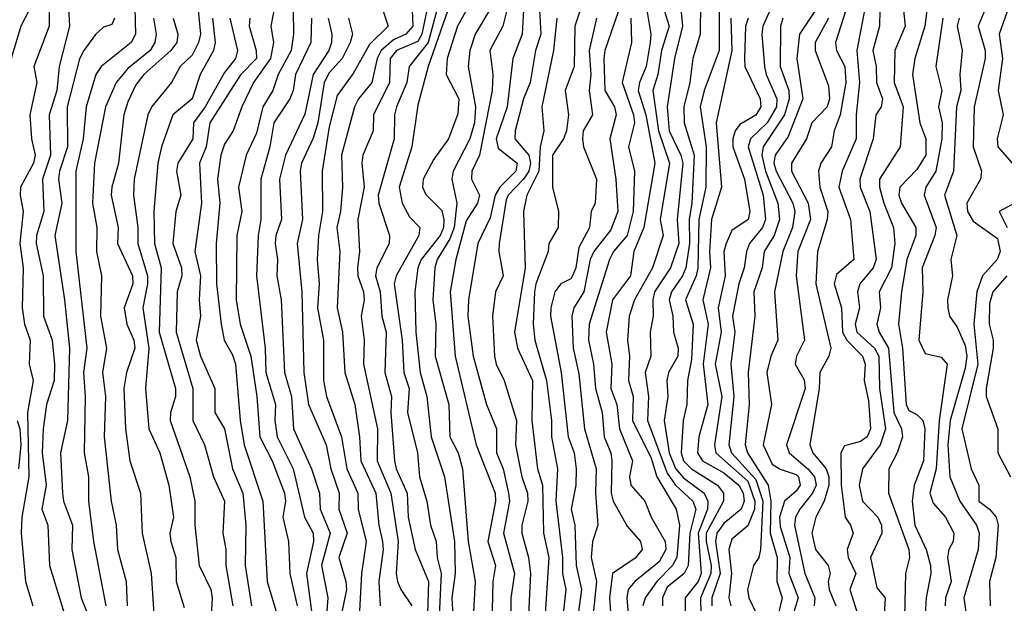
# Model space of a CAD drawing. Header units: metres. Extents: x -51132 to -49532, y -231222 to -229437.
# Tile 331 of 656: x -51026 to -50965, y -229588 to -229551. Entities that reach past the tile are written whole.
import ezdxf

# ---------------------------------------------------------------- set-up
doc = ezdxf.new("R2010")
doc.units = ezdxf.units.M
for name, color, linetype in [('CONTOUR_HALF', 8, 'Continuous'), ('CONTOUR_INDEX', 1, 'Continuous'), ('CONTOUR_INTER', 3, 'Continuous')]:
    doc.layers.add(name, color=color, linetype=linetype)

msp = doc.modelspace()

# ---------------------------------------------------------------- linework, layer by layer
at = {"layer": 'CONTOUR_HALF'}
for points, elevation in [([(-51018.66, -229549.759), (-51018.611, -229552.259), (-51018.866, -229552.759), (-51020.737, -229554.259), (-51021.074, -229554.759), (-51021.67, -229556.759), (-51021.861, -229558.759), (-51022.316, -229560.759), (-51022.315, -229565.759), (-51021.632, -229571.759), (-51021.835, -229573.259), (-51021.717, -229574.759), (-51021.799, -229578.259), (-51021.519, -229579.759), (-51021.518, -229581.259), (-51021.207, -229583.759), (-51020.447, -229587.759)], 49.5), ([(-50969.332, -229549.759), (-50969.6, -229551.759), (-50970.21, -229553.759), (-50970.362, -229554.759), (-50969.9, -229557.759), (-50969.535, -229558.759), (-50969.528, -229559.759), (-50970.08, -229560.665), (-50971.136, -229561.759), (-50971.199, -229562.259), (-50971.034, -229562.759), (-50970.157, -229564.259), (-50970.14, -229564.759), (-50970.708, -229566.259), (-50971.044, -229568.259), (-50971.216, -229570.259), (-50970.979, -229571.759), (-50970.754, -229575.259), (-50970.58, -229575.622), (-50970.08, -229575.871), (-50969.711, -229576.259), (-50969.588, -229576.759), (-50969.672, -229578.759), (-50970.243, -229580.259), (-50970.385, -229581.259), (-50970.219, -229582.759), (-50969.51, -229584.259), (-50969.238, -229585.259), (-50969.21, -229585.759), (-50969.516, -229587.259), (-50969.627, -229589.259)], 28.5), ([(-51022.792, -229550.259), (-51022.691, -229551.759), (-51023.333, -229554.259), (-51023.496, -229555.759), (-51023.955, -229557.259), (-51023.88, -229559.759), (-51024.381, -229561.259), (-51024.286, -229563.259), (-51024.756, -229564.759), (-51024.765, -229565.259), (-51024.334, -229567.259), (-51024.307, -229569.759), (-51023.768, -229571.259), (-51023.623, -229572.759), (-51023.661, -229573.759), (-51024.122, -229575.259), (-51024.344, -229576.759), (-51024.407, -229578.259), (-51024.143, -229580.259), (-51024.423, -229581.759), (-51024.054, -229582.759), (-51023.934, -229585.259), (-51022.875, -229588.759)], 50.5), ([(-51003.403, -229550.259), (-51002.915, -229551.759), (-51004.08, -229552.885), (-51005.08, -229554.702), (-51006.08, -229556.062), (-51006.58, -229558.006), (-51007.02, -229560.759), (-51006.991, -229563.259), (-51007.236, -229564.759), (-51007.314, -229566.259), (-51007.201, -229567.759), (-51007.298, -229569.259), (-51006.931, -229571.259), (-51006.927, -229573.759), (-51006.743, -229574.759), (-51005.807, -229577.259), (-51005.488, -229579.259), (-51004.801, -229580.759), (-51004.778, -229581.759), (-51004.276, -229583.759), (-51004.559, -229585.759), (-51004.75, -229589.259)], 43.5), ([(-51000.411, -229550.259), (-51000.831, -229552.259), (-51001.08, -229552.698), (-51002.4, -229553.259), (-51002.785, -229553.759), (-51002.832, -229555.259), (-51003.828, -229557.259), (-51003.855, -229558.259), (-51004.485, -229559.759), (-51004.548, -229560.259), (-51004.411, -229561.759), (-51004.789, -229563.759), (-51004.697, -229565.759), (-51004.824, -229566.759), (-51004.807, -229567.259), (-51004.451, -229568.259), (-51004.412, -229568.759), (-51004.588, -229569.759), (-51004.399, -229571.259), (-51004.444, -229572.759), (-51003.582, -229576.759), (-51003.596, -229578.759), (-51002.743, -229580.759), (-51002.286, -229583.759), (-51002.424, -229585.759), (-51002.34, -229586.259), (-51002.137, -229586.759), (-51001.452, -229587.759)], 42.5), ([(-50983.516, -229550.259), (-50983.539, -229552.259), (-50983.986, -229553.759), (-50984.175, -229555.259), (-50984.565, -229556.759), (-50984.536, -229557.759), (-50983.917, -229559.759), (-50984.055, -229562.759), (-50984.232, -229563.759), (-50984.193, -229565.259), (-50984.437, -229566.759), (-50984.637, -229567.259), (-50985.329, -229568.259), (-50985.466, -229568.759), (-50985.236, -229569.759), (-50985.188, -229570.759), (-50984.901, -229571.759), (-50984.933, -229572.259), (-50985.497, -229573.259), (-50985.607, -229573.759), (-50985.548, -229574.759), (-50985.768, -229576.259), (-50985.462, -229578.259), (-50985.08, -229579.235), (-50984.58, -229579.807), (-50983.3, -229580.759), (-50983.06, -229581.259), (-50983.083, -229581.759), (-50983.673, -229583.259), (-50983.472, -229585.759), (-50983.669, -229586.259), (-50984.469, -229587.259), (-50984.474, -229588.759)], 34.5), ([(-50979.08, -229550.476), (-50979.651, -229551.759), (-50979.717, -229552.259), (-50979.555, -229554.259), (-50979.452, -229554.759), (-50978.781, -229556.259), (-50978.809, -229556.759), (-50979.387, -229557.759), (-50980.425, -229558.759), (-50980.562, -229559.259), (-50979.638, -229562.259), (-50979.479, -229563.759), (-50979.667, -229564.259), (-50980.483, -229565.259), (-50980.665, -229565.759), (-50980.799, -229566.759), (-50981.145, -229567.759), (-50981.528, -229569.759), (-50981.398, -229570.759), (-50981.645, -229572.759), (-50981.45, -229574.759), (-50981.754, -229577.759), (-50981.597, -229578.259), (-50980.08, -229579.919), (-50979.653, -229581.259), (-50979.785, -229584.259), (-50979.898, -229584.759), (-50980.23, -229585.259), (-50980.607, -229586.759), (-50980.512, -229587.259), (-50980.049, -229588.259)], 32.5), ([(-50976.08, -229550.315), (-50977.374, -229552.259), (-50977.533, -229553.759), (-50977.165, -229556.259), (-50978.08, -229558.614), (-50978.877, -229559.759), (-50978.958, -229560.259), (-50978.831, -229560.759), (-50977.793, -229562.759), (-50977.657, -229563.259), (-50977.801, -229564.259), (-50978.412, -229565.759), (-50978.93, -229568.259), (-50978.709, -229571.259), (-50979.155, -229572.259), (-50979.399, -229573.259), (-50979.107, -229575.259), (-50979.619, -229577.759), (-50979.08, -229578.954), (-50978.58, -229579.283), (-50977.58, -229579.605), (-50977.427, -229579.759), (-50977.325, -229580.259), (-50977.58, -229580.638), (-50978.294, -229581.259), (-50978.616, -229582.259), (-50978.58, -229582.834), (-50977.976, -229584.759), (-50978.035, -229585.759), (-50977.447, -229587.259), (-50977.911, -229588.759)], 31.5), ([(-50964.263, -229550.259), (-50964.966, -229552.259), (-50964.769, -229553.759), (-50965.044, -229555.759), (-50964.727, -229557.259), (-50965.104, -229558.759), (-50965.068, -229559.259), (-50963.298, -229561.259)], 26.5), ([(-51025.214, -229550.759), (-51025.728, -229551.759), (-51026.323, -229553.759)], 51.5), ([(-51008.813, -229550.759), (-51008.791, -229552.259), (-51008.939, -229553.259), (-51009.745, -229554.759), (-51010.066, -229555.759), (-51010.704, -229556.759), (-51011.08, -229558.408), (-51011.74, -229559.759), (-51012.198, -229561.759), (-51011.996, -229563.259), (-51012.31, -229564.759), (-51012.354, -229568.759), (-51012.094, -229570.259), (-51011.441, -229572.259), (-51011.069, -229574.759), (-51010.891, -229577.259), (-51010.116, -229578.759), (-51009.34, -229580.759), (-51009.292, -229581.259), (-51009.445, -229582.259), (-51009.101, -229583.759), (-51009.011, -229585.759), (-51008.555, -229587.759)], 45.5), ([(-50999.212, -229550.759), (-51000.42, -229554.259), (-51001.08, -229556.654), (-51001.436, -229559.259), (-51002.229, -229561.759), (-51002.043, -229562.759), (-51001.58, -229563.604), (-51000.948, -229564.259), (-51001.004, -229564.759), (-51002.417, -229567.259), (-51002.538, -229567.759), (-51002.048, -229571.259), (-51001.936, -229573.259), (-51001.602, -229574.259), (-51001.703, -229575.759), (-51001.084, -229578.259), (-51000.964, -229579.759), (-51000.504, -229581.259), (-51000.287, -229582.759), (-50999.939, -229583.759), (-50999.868, -229584.759), (-50999.616, -229585.759), (-50999.792, -229589.259)], 41.5), ([(-50996.616, -229550.759), (-50997.52, -229552.259), (-50997.839, -229553.259), (-50997.953, -229554.259), (-50997.499, -229556.759), (-50997.546, -229557.759), (-50997.835, -229558.759), (-50998.88, -229560.759), (-50998.961, -229561.259), (-50998.647, -229562.759), (-50998.81, -229564.259), (-50999.08, -229564.967), (-50999.866, -229566.259), (-51000.018, -229566.759), (-51000.139, -229568.759), (-50999.952, -229570.259), (-51000.003, -229572.259), (-50999.141, -229575.259), (-50999.091, -229577.259), (-50998.57, -229578.259), (-50998.305, -229579.259), (-50997.944, -229583.759), (-50997.506, -229586.259), (-50997.667, -229589.259)], 40.5), ([(-50994.504, -229550.759), (-50994.592, -229552.259), (-50995.172, -229553.759), (-50995.524, -229556.759), (-50996.217, -229558.759), (-50996.08, -229559.322), (-50994.907, -229560.259), (-50994.987, -229560.759), (-50995.988, -229561.759), (-50996.274, -229562.259), (-50996.58, -229563.659), (-50997.345, -229565.259), (-50997.917, -229568.759), (-50997.962, -229569.759), (-50997.627, -229572.259), (-50996.814, -229575.259), (-50996.196, -229576.759), (-50996.195, -229578.259), (-50995.772, -229579.259), (-50995.438, -229580.759), (-50995.387, -229581.259), (-50995.759, -229583.259), (-50995.072, -229585.759), (-50995.307, -229587.259), (-50995.315, -229589.259)], 39.5), ([(-50985.778, -229550.759), (-50985.463, -229551.759), (-50985.934, -229553.259), (-50986.164, -229554.759), (-50986.473, -229555.759), (-50986.119, -229558.259), (-50985.446, -229560.259), (-50986.03, -229563.759), (-50985.842, -229564.759), (-50986.507, -229566.759), (-50987.623, -229568.759), (-50987.955, -229569.759), (-50988.058, -229571.259), (-50987.925, -229572.259), (-50987.987, -229573.759), (-50987.706, -229574.759), (-50987.742, -229576.259), (-50986.58, -229578.592), (-50986.224, -229579.759), (-50985.026, -229581.759), (-50984.834, -229582.759), (-50984.989, -229584.759), (-50985.264, -229585.259), (-50986.241, -229586.259), (-50986.957, -229587.259), (-50987.107, -229587.759)], 35.5), ([(-50974.494, -229550.759), (-50975.14, -229552.759), (-50975.068, -229553.259), (-50974.556, -229554.259), (-50974.498, -229555.259), (-50974.848, -229557.259), (-50975.212, -229558.259), (-50975.388, -229559.259), (-50976.042, -229560.259), (-50976.183, -229560.759), (-50976.1, -229561.759), (-50975.619, -229563.259), (-50975.653, -229563.759), (-50976.245, -229565.759), (-50976.364, -229567.759), (-50975.427, -229571.759), (-50975.559, -229572.259), (-50976.118, -229573.259), (-50976.153, -229574.259), (-50976.736, -229577.759), (-50976.552, -229578.259), (-50975.727, -229579.259), (-50975.55, -229579.759), (-50975.548, -229580.259), (-50975.834, -229581.259), (-50976.366, -229582.259), (-50976.608, -229583.259), (-50976.386, -229584.259), (-50975.594, -229585.259), (-50975.463, -229585.759), (-50975.603, -229586.259), (-50975.533, -229586.759), (-50975.12, -229587.759)], 30.5), ([(-50972.394, -229550.759), (-50972.412, -229551.759), (-50972.825, -229553.259), (-50972.614, -229554.259), (-50972.587, -229555.259), (-50972.229, -229556.259), (-50972.294, -229556.759), (-50972.632, -229557.259), (-50972.807, -229558.759), (-50973.618, -229561.259), (-50973.598, -229561.759), (-50973.009, -229563.259), (-50972.617, -229566.259), (-50972.8, -229566.759), (-50973.625, -229567.759), (-50973.776, -229568.259), (-50973.652, -229569.259), (-50973.915, -229570.259), (-50973.821, -229570.759), (-50972.723, -229571.759), (-50972.453, -229572.259), (-50972.406, -229574.259), (-50972.038, -229576.759), (-50972.364, -229577.759), (-50973.454, -229579.259), (-50973.678, -229580.259), (-50973.456, -229581.259), (-50972.499, -229582.259), (-50972.272, -229582.759), (-50972.261, -229583.259), (-50972.972, -229584.759), (-50972.58, -229586.655), (-50972.062, -229587.259), (-50972.195, -229589.759)], 29.5), ([(-51016.255, -229551.259), (-51015.973, -229552.259), (-51016.028, -229552.759), (-51016.411, -229553.259), (-51018.094, -229554.759), (-51018.58, -229555.394), (-51019.08, -229556.457), (-51019.33, -229557.259), (-51019.655, -229560.259), (-51020.068, -229561.759), (-51020.108, -229562.259), (-51019.677, -229564.259), (-51019.71, -229565.259), (-51018.794, -229567.259), (-51018.776, -229567.759), (-51019.31, -229569.259), (-51019.137, -229570.259), (-51018.709, -229571.259), (-51018.636, -229571.759), (-51019.156, -229573.259), (-51019.329, -229574.259), (-51019.223, -229576.759), (-51018.952, -229578.759), (-51018.292, -229580.759), (-51018.197, -229583.259), (-51017.625, -229585.759), (-51017.474, -229588.259)], 48.5), ([(-51013.83, -229551.259), (-51013.648, -229552.759), (-51013.76, -229553.259), (-51014.597, -229554.759), (-51015.078, -229556.259), (-51016.288, -229557.259), (-51016.988, -229559.259), (-51017.212, -229560.259), (-51017.463, -229563.259), (-51017.42, -229565.259), (-51017.01, -229566.759), (-51017.124, -229570.759), (-51016.117, -229574.259), (-51016.116, -229574.759), (-51016.42, -229575.759), (-51016.448, -229576.259), (-51015.233, -229579.759), (-51014.913, -229581.259), (-51014.915, -229582.759), (-51014.658, -229585.259), (-51013.924, -229586.759), (-51013.846, -229587.259), (-51013.927, -229588.759)], 47.5), ([(-51011.503, -229551.259), (-51011.547, -229551.759), (-51011.106, -229553.259), (-51011.099, -229553.759), (-51012.08, -229554.77), (-51013.988, -229557.759), (-51014.206, -229559.259), (-51014.623, -229560.259), (-51014.495, -229562.759), (-51014.91, -229565.759), (-51014.559, -229567.259), (-51014.657, -229568.759), (-51014.574, -229569.759), (-51014.834, -229571.259), (-51014.576, -229572.259), (-51013.677, -229574.259), (-51013.667, -229575.759), (-51013.08, -229576.759), (-51012.58, -229579.259), (-51011.942, -229580.759), (-51011.761, -229582.759), (-51011.783, -229585.259), (-51011.392, -229587.759)], 46.5), ([(-51006.633, -229551.259), (-51006.409, -229552.259), (-51006.423, -229552.759), (-51006.593, -229553.259), (-51007.56, -229554.759), (-51008.08, -229557.229), (-51009.285, -229559.759), (-51009.668, -229561.259), (-51009.546, -229563.759), (-51009.894, -229564.759), (-51009.92, -229565.259), (-51009.795, -229566.259), (-51009.834, -229567.259), (-51009.553, -229568.759), (-51009.358, -229573.259), (-51008.918, -229574.759), (-51008.798, -229576.759), (-51007.674, -229579.259), (-51007.177, -229580.759), (-51007.134, -229581.759), (-51006.505, -229583.259), (-51007.051, -229585.259), (-51006.666, -229587.259), (-51006.883, -229590.259)], 44.5), ([(-50992.438, -229551.259), (-50992.64, -229553.259), (-50993.38, -229556.759), (-50993.251, -229558.259), (-50993.471, -229559.259), (-50993.565, -229560.759), (-50994.311, -229562.259), (-50994.517, -229563.259), (-50994.404, -229566.759), (-50995.071, -229570.759), (-50994.888, -229571.759), (-50993.959, -229573.759), (-50993.985, -229576.259), (-50993.646, -229579.259), (-50993.331, -229580.259), (-50993.267, -229583.259), (-50992.941, -229584.759), (-50993.174, -229588.259)], 38.5), ([(-50989.977, -229551.259), (-50990.432, -229553.259), (-50990.333, -229554.759), (-50990.431, -229555.759), (-50990.236, -229557.259), (-50990.802, -229558.259), (-50990.857, -229558.759), (-50990.789, -229559.259), (-50989.985, -229561.259), (-50990.052, -229562.759), (-50990.302, -229563.259), (-50990.42, -229564.259), (-50991.08, -229565.503), (-50991.251, -229566.759), (-50991.461, -229567.259), (-50991.58, -229567.446), (-50992.196, -229567.759), (-50992.572, -229568.259), (-50992.822, -229569.259), (-50992.839, -229569.759), (-50992.178, -229573.259), (-50991.739, -229577.259), (-50991.366, -229578.259), (-50991.237, -229579.259), (-50991.256, -229580.259), (-50991.547, -229581.759), (-50991.331, -229582.759), (-50991.233, -229585.259), (-50990.902, -229586.759), (-50991.113, -229588.259)], 37.5), ([(-50987.841, -229551.259), (-50987.809, -229552.759), (-50988.385, -229555.259), (-50987.684, -229557.259), (-50987.621, -229557.759), (-50987.981, -229559.259), (-50987.608, -229560.759), (-50987.711, -229563.259), (-50988.075, -229564.759), (-50988.926, -229565.759), (-50989.162, -229566.259), (-50990.437, -229570.259), (-50990.481, -229571.259), (-50990.172, -229572.759), (-50990.049, -229574.259), (-50989.632, -229575.759), (-50989.498, -229577.259), (-50989.096, -229578.259), (-50989.027, -229578.759), (-50989.061, -229580.759), (-50988.95, -229581.259), (-50988.08, -229582.818), (-50987.241, -229583.759), (-50987.147, -229584.259), (-50987.58, -229584.814), (-50988.99, -229585.759), (-50989.18, -229587.259), (-50988.926, -229590.759)], 36.5), ([(-50981.629, -229551.259), (-50981.581, -229553.259), (-50982.554, -229557.759), (-50982.211, -229561.759), (-50982.828, -229563.759), (-50982.967, -229565.759), (-50982.899, -229566.759), (-50983.367, -229568.759), (-50983.048, -229570.259), (-50983.359, -229572.759), (-50983.07, -229575.259), (-50983.615, -229577.259), (-50983.707, -229578.259), (-50983.405, -229578.759), (-50982.08, -229579.496), (-50981.144, -229580.259), (-50980.875, -229580.759), (-50980.81, -229581.259), (-50981, -229581.759), (-50982.08, -229582.652), (-50982.504, -229583.259), (-50982.585, -229583.759), (-50982.301, -229585.759), (-50982.823, -229587.259), (-50982.811, -229587.759)], 33.5), ([(-50967.463, -229551.259), (-50967.587, -229551.759), (-50967.273, -229553.259), (-50967.426, -229554.759), (-50967.36, -229555.759), (-50967.621, -229556.759), (-50967.82, -229560.759), (-50968.367, -229562.259), (-50967.608, -229564.759), (-50967.971, -229566.259), (-50967.881, -229567.259), (-50968.178, -229568.759), (-50968.155, -229569.259), (-50968.052, -229569.759), (-50967.58, -229570.45), (-50967.08, -229571.602), (-50966.973, -229572.259), (-50967.08, -229572.994), (-50968.015, -229576.259), (-50968.159, -229577.759), (-50968.034, -229579.759), (-50967.425, -229581.259), (-50966.388, -229582.759), (-50966.213, -229583.259), (-50966.277, -229584.259), (-50967.165, -229587.259), (-50966.824, -229589.759)], 27.5), ([(-50963.58, -229562.519), (-50964.98, -229563.259), (-50964.469, -229564.259)], 26.5), ([(-50964.503, -229567.259), (-50965.364, -229568.259), (-50965.58, -229568.99), (-50965.604, -229570.259), (-50965.349, -229571.259), (-50965.346, -229571.759), (-50965.788, -229574.259), (-50965.775, -229574.759), (-50965.061, -229576.759), (-50965.049, -229578.259), (-50964.267, -229579.759)], 26.5), ([(-51025.95, -229576.259), (-51025.786, -229576.759), (-51025.714, -229577.759), (-51025.869, -229579.259)], 51.5)]:
    msp.add_lwpolyline(points, dxfattribs=dict(at, elevation=elevation))
at = {"layer": 'CONTOUR_INDEX'}
for points, elevation in [([(-50973.16, -229549.759), (-50973.823, -229553.259), (-50973.652, -229555.259), (-50973.859, -229557.259), (-50973.854, -229558.759), (-50974.728, -229560.759), (-50974.935, -229561.759), (-50974.207, -229563.759), (-50974.002, -229566.259), (-50975.08, -229567.176), (-50975.216, -229567.759), (-50974.758, -229569.259), (-50974.7, -229570.759), (-50974.442, -229571.259), (-50973.454, -229572.259), (-50973.291, -229572.759), (-50973.36, -229573.759), (-50973.08, -229575.033), (-50972.961, -229576.759), (-50973.176, -229577.259), (-50973.58, -229577.562), (-50974.58, -229577.833), (-50974.813, -229578.259), (-50974.789, -229580.259), (-50974.547, -229582.259), (-50974.206, -229582.759), (-50974.046, -229583.259), (-50974.419, -229584.259), (-50974.344, -229584.759), (-50973.866, -229585.759), (-50974.249, -229586.759), (-50973.772, -229588.259)], 30), ([(-50995.428, -229550.259), (-50995.788, -229551.759), (-50996.603, -229553.259), (-50996.41, -229554.759), (-50996.46, -229555.759), (-50997.233, -229559.759), (-50997.715, -229560.759), (-50997.737, -229561.259), (-50997.245, -229562.259), (-50997.367, -229562.759), (-50998.08, -229563.837), (-50998.72, -229566.259), (-50999.057, -229568.259), (-50998.753, -229572.259), (-50997.448, -229577.759), (-50996.26, -229580.759), (-50996.252, -229581.259), (-50996.721, -229583.759), (-50996.253, -229585.259), (-50996.406, -229586.259), (-50996.491, -229589.759)], 40), ([(-50984.788, -229550.259), (-50984.641, -229551.759), (-50985.142, -229553.759), (-50985.593, -229556.759), (-50985.463, -229558.259), (-50984.745, -229559.759), (-50984.624, -229560.259), (-50984.961, -229563.759), (-50984.856, -229565.259), (-50985.376, -229566.759), (-50986.366, -229568.259), (-50986.481, -229568.759), (-50986.461, -229569.759), (-50986.646, -229570.759), (-50986.609, -229572.259), (-50986.955, -229573.259), (-50986.753, -229574.759), (-50986.803, -229576.259), (-50985.58, -229579.517), (-50985.08, -229580.261), (-50983.987, -229581.259), (-50983.816, -229581.759), (-50984.191, -229583.259), (-50984.289, -229585.259), (-50984.526, -229585.759), (-50985.58, -229586.611), (-50985.875, -229587.259), (-50985.889, -229587.759)], 35), ([(-51019.907, -229551.259), (-51020.08, -229551.644), (-51020.58, -229551.816), (-51021.08, -229552.272), (-51021.811, -229553.259), (-51022.08, -229553.785), (-51022.835, -229556.759), (-51022.821, -229559.259), (-51023.318, -229560.759), (-51023.373, -229561.259), (-51023.172, -229562.759), (-51023.609, -229564.759), (-51023.01, -229568.759), (-51022.705, -229571.759), (-51022.82, -229576.259), (-51023.262, -229578.259), (-51023.141, -229580.759), (-51023.073, -229581.259), (-51022.507, -229582.759), (-51022.551, -229584.259), (-51021.982, -229587.259), (-51021.08, -229589.493)], 50), ([(-51007.683, -229551.259), (-51007.714, -229552.759), (-51008.675, -229554.759), (-51008.814, -229555.759), (-51009.018, -229556.259), (-51010.014, -229557.759), (-51010.251, -229559.259), (-51010.83, -229561.259), (-51010.821, -229563.759), (-51010.992, -229564.759), (-51011.082, -229567.259), (-51010.558, -229571.759), (-51010.505, -229573.259), (-51009.918, -229575.259), (-51009.96, -229576.259), (-51009.803, -229577.259), (-51008.805, -229579.259), (-51008.117, -229582.259), (-51007.56, -229583.259), (-51007.546, -229583.759), (-51007.982, -229585.759), (-51007.65, -229588.259)], 45)]:
    msp.add_lwpolyline(points, dxfattribs=dict(at, elevation=elevation))
at = {"layer": 'CONTOUR_INTER'}
for points, elevation in [([(-51023.942, -229549.759), (-51023.96, -229551.759), (-51024.909, -229554.259), (-51024.729, -229555.259), (-51025.158, -229557.259), (-51025.053, -229558.759), (-51024.826, -229559.759), (-51024.94, -229560.259), (-51025.735, -229561.759), (-51025.753, -229562.259), (-51025.586, -229563.259), (-51025.791, -229565.259), (-51025.568, -229566.759), (-51025.64, -229569.259), (-51025.491, -229570.259), (-51025.134, -229571.259), (-51025.196, -229572.759), (-51024.965, -229573.759), (-51025.31, -229575.759), (-51025.215, -229579.759), (-51025.653, -229582.259), (-51025.703, -229583.259), (-51025.434, -229586.259), (-51024.986, -229587.759)], 51), ([(-51009.916, -229550.259), (-51010.193, -229551.759), (-51010.038, -229552.759), (-51010.217, -229553.759), (-51011.268, -229555.259), (-51012.006, -229556.759), (-51012.529, -229558.259), (-51013.08, -229559.091), (-51013.297, -229559.759), (-51013.505, -229561.259), (-51013.357, -229562.759), (-51013.597, -229565.259), (-51013.581, -229567.759), (-51013.293, -229570.259), (-51013.093, -229571.259), (-51012.58, -229572.166), (-51012.403, -229572.759), (-51012.105, -229576.259), (-51011.85, -229577.759), (-51010.69, -229581.259), (-51010.42, -229586.259), (-51009.819, -229588.259)], 46), ([(-51001.435, -229550.259), (-51001.392, -229551.759), (-51001.812, -229552.259), (-51002.58, -229552.6), (-51003.355, -229553.259), (-51003.587, -229553.759), (-51003.922, -229555.259), (-51004.746, -229556.259), (-51004.996, -229556.759), (-51005.811, -229559.759), (-51005.754, -229561.759), (-51005.876, -229563.259), (-51006.096, -229564.259), (-51005.913, -229565.759), (-51006.079, -229569.259), (-51005.758, -229570.759), (-51005.61, -229573.259), (-51004.987, -229575.259), (-51004.684, -229577.259), (-51004.611, -229578.759), (-51003.685, -229580.759), (-51003.502, -229582.759), (-51003.258, -229583.759), (-51003.224, -229584.259), (-51003.495, -229586.259), (-51003.4, -229587.759)], 43), ([(-50997.774, -229550.259), (-50998.6, -229551.759), (-50999.256, -229553.759), (-50999.305, -229554.759), (-50998.53, -229556.259), (-50998.58, -229557.207), (-50999.177, -229558.759), (-51000.08, -229560.017), (-51000.745, -229561.259), (-51000.779, -229561.759), (-51000.58, -229562.205), (-50999.58, -229563.206), (-50999.451, -229563.759), (-50999.484, -229564.259), (-50999.687, -229564.759), (-51000.871, -229566.259), (-51001.07, -229566.759), (-51001.255, -229568.259), (-51001.19, -229570.759), (-51000.922, -229573.259), (-51000.513, -229574.759), (-51000.241, -229577.259), (-50999.424, -229579.759), (-50998.801, -229583.759), (-50998.746, -229585.759), (-50998.964, -229587.259), (-50998.877, -229588.759)], 41), ([(-50988.421, -229550.259), (-50989.453, -229553.259), (-50989.512, -229553.759), (-50989.467, -229555.759), (-50988.865, -229556.759), (-50988.755, -229557.259), (-50989.14, -229558.759), (-50988.781, -229561.259), (-50988.66, -229563.259), (-50989.08, -229564.401), (-50990.148, -229565.759), (-50990.378, -229566.259), (-50990.763, -229568.259), (-50991.38, -229569.259), (-50991.507, -229569.759), (-50991.43, -229571.759), (-50991.08, -229573.344), (-50990.729, -229576.759), (-50990.008, -229579.259), (-50990.041, -229580.759), (-50989.89, -229582.759), (-50990.217, -229583.759), (-50990.304, -229584.759), (-50989.986, -229586.259), (-50990.194, -229588.259)], 37), ([(-51014.716, -229550.759), (-51014.571, -229552.259), (-51014.698, -229552.759), (-51015.08, -229553.546), (-51015.829, -229554.259), (-51016.371, -229555.259), (-51017.58, -229556.741), (-51017.831, -229557.259), (-51018.689, -229561.259), (-51018.735, -229562.259), (-51018.46, -229564.259), (-51018.459, -229565.259), (-51017.865, -229567.259), (-51017.848, -229567.759), (-51018.146, -229569.259), (-51017.781, -229571.759), (-51017.976, -229574.259), (-51017.772, -229576.759), (-51017.089, -229578.259), (-51016.538, -229580.259), (-51016.242, -229582.259), (-51016.462, -229583.259), (-51016.403, -229583.759), (-51016.096, -229584.759), (-51016.07, -229586.259), (-51015.58, -229587.866)], 48), ([(-50999.891, -229550.759), (-51000.433, -229552.759), (-51001.606, -229554.259), (-51001.755, -229555.259), (-51002.386, -229556.759), (-51002.511, -229557.259), (-51002.544, -229558.759), (-51003.528, -229562.259), (-51003.496, -229562.759), (-51002.828, -229564.759), (-51002.855, -229565.259), (-51003.613, -229566.759), (-51003.705, -229567.259), (-51003.407, -229568.259), (-51003.313, -229569.759), (-51003.047, -229570.759), (-51003.122, -229573.259), (-51002.709, -229574.759), (-51002.753, -229575.759), (-51002.512, -229578.759), (-51002.407, -229579.259), (-51001.732, -229580.759), (-51001.674, -229582.259), (-51001.231, -229584.259), (-51000.408, -229586.259), (-51000.469, -229588.259)], 42), ([(-50993.507, -229550.759), (-50993.428, -229552.259), (-50993.773, -229553.259), (-50994.094, -229555.259), (-50994.519, -229556.259), (-50995.024, -229558.259), (-50995.045, -229558.759), (-50994.173, -229559.759), (-50994.077, -229560.259), (-50994.189, -229560.759), (-50994.516, -229561.259), (-50995.46, -229562.259), (-50995.58, -229562.545), (-50996.02, -229565.259), (-50996.048, -229565.759), (-50995.782, -229567.259), (-50996.252, -229568.259), (-50996.429, -229569.759), (-50996.301, -229572.259), (-50996.207, -229572.759), (-50995.709, -229573.759), (-50994.951, -229576.259), (-50995.004, -229577.759), (-50994.612, -229579.759), (-50994.258, -229580.759), (-50994.243, -229581.259), (-50994.614, -229582.759), (-50994.614, -229583.259), (-50994.194, -229584.759), (-50994.072, -229585.759), (-50994.217, -229588.759)], 39), ([(-50990.995, -229550.759), (-50991.333, -229551.759), (-50991.36, -229554.259), (-50991.913, -229555.759), (-50991.708, -229557.259), (-50991.846, -229558.259), (-50992.024, -229558.759), (-50992.703, -229559.759), (-50992.719, -229561.759), (-50992.339, -229563.259), (-50992.353, -229564.259), (-50992.934, -229565.259), (-50992.988, -229565.759), (-50993.748, -229567.759), (-50993.823, -229568.259), (-50993.905, -229570.259), (-50993.812, -229571.259), (-50993.083, -229573.759), (-50992.779, -229576.259), (-50992.782, -229577.259), (-50992.401, -229579.259), (-50992.501, -229581.259), (-50992.086, -229584.759), (-50992.088, -229585.759), (-50991.876, -229586.759), (-50992.052, -229588.259)], 38), ([(-50986.856, -229550.759), (-50986.599, -229552.259), (-50986.645, -229552.759), (-50986.896, -229554.259), (-50987.314, -229555.259), (-50987.394, -229555.759), (-50986.905, -229557.259), (-50986.357, -229560.259), (-50987.029, -229564.259), (-50987.659, -229565.759), (-50987.861, -229567.259), (-50988.976, -229568.759), (-50989.386, -229570.759), (-50989.026, -229572.759), (-50989.092, -229574.259), (-50988.724, -229575.259), (-50988.555, -229576.759), (-50987.741, -229578.759), (-50987.925, -229579.759), (-50987.85, -229580.259), (-50986.979, -229581.259), (-50986.592, -229582.259), (-50985.704, -229583.759), (-50985.668, -229584.259), (-50986.08, -229585.025), (-50987.601, -229586.259), (-50988.006, -229586.759), (-50988.089, -229587.259), (-50987.794, -229590.759)], 36), ([(-50982.351, -229550.759), (-50982.359, -229553.259), (-50983.3, -229555.759), (-50983.536, -229556.759), (-50983.162, -229559.259), (-50983.196, -229561.759), (-50983.615, -229563.759), (-50983.689, -229566.759), (-50983.789, -229567.259), (-50984.444, -229568.759), (-50983.966, -229570.259), (-50984.08, -229572.454), (-50984.325, -229573.759), (-50984.366, -229575.259), (-50984.589, -229576.259), (-50984.713, -229578.259), (-50984.573, -229578.759), (-50984.084, -229579.259), (-50982.468, -229580.259), (-50982.098, -229580.759), (-50982.097, -229581.259), (-50983.166, -229583.259), (-50983.174, -229583.759), (-50982.851, -229585.259), (-50982.876, -229585.759), (-50983.525, -229587.259), (-50983.482, -229589.259)], 34), ([(-50970.916, -229550.759), (-50970.81, -229551.759), (-50971.461, -229553.259), (-50971.486, -229555.259), (-50970.945, -229556.759), (-50971.132, -229559.259), (-50972.41, -229561.259), (-50972.405, -229561.759), (-50972.132, -229562.759), (-50971.546, -229564.259), (-50971.447, -229565.259), (-50971.669, -229566.759), (-50972.427, -229568.259), (-50972.353, -229569.259), (-50972.561, -229570.259), (-50972.416, -229570.759), (-50971.842, -229571.759), (-50971.517, -229575.759), (-50971.04, -229576.759), (-50970.981, -229577.259), (-50971.302, -229578.259), (-50971.82, -229579.259), (-50971.837, -229580.759), (-50970.59, -229584.259), (-50970.55, -229584.759), (-50970.783, -229585.759), (-50970.893, -229590.259)], 29), ([(-50965.867, -229550.759), (-50966.278, -229551.759), (-50965.852, -229553.259), (-50965.84, -229553.759), (-50966.53, -229556.759), (-50966.585, -229559.259), (-50966.077, -229560.759), (-50966.13, -229561.259), (-50966.982, -229562.759), (-50966.949, -229563.259), (-50966.58, -229563.873), (-50965.08, -229564.947), (-50964.922, -229565.759), (-50965.095, -229566.259), (-50966.006, -229567.259), (-50966.368, -229568.259), (-50966.553, -229570.259), (-50966.303, -229572.759), (-50967.29, -229576.759), (-50966.71, -229579.259), (-50966.231, -229580.259), (-50966.244, -229581.259), (-50965.58, -229581.765), (-50965.17, -229582.259), (-50965.027, -229582.759), (-50965.187, -229584.759), (-50965.569, -229586.259), (-50965.529, -229587.759)], 27), ([(-51017.477, -229551.259), (-51017.323, -229552.259), (-51017.392, -229552.759), (-51017.7, -229553.259), (-51019.08, -229554.386), (-51019.794, -229555.259), (-51020.474, -229556.759), (-51021.139, -229560.259), (-51021.281, -229562.759), (-51021.012, -229564.259), (-51021.03, -229565.759), (-51020.715, -229567.259), (-51020.766, -229569.759), (-51020.394, -229571.759), (-51020.646, -229573.259), (-51020.462, -229574.759), (-51020.539, -229577.259), (-51020.11, -229581.259), (-51019.8, -229582.759), (-51019.725, -229584.259), (-51019.183, -229586.259), (-51019.121, -229587.759)], 49), ([(-51012.745, -229551.259), (-51012.278, -229553.259), (-51012.399, -229553.759), (-51013.08, -229554.624), (-51014.277, -229556.759), (-51015.007, -229557.759), (-51015.032, -229558.759), (-51015.974, -229560.259), (-51016.059, -229560.759), (-51015.782, -229562.259), (-51016.106, -229563.259), (-51016.284, -229565.259), (-51015.742, -229566.759), (-51015.729, -229567.259), (-51016.008, -229568.259), (-51016.067, -229570.759), (-51015.045, -229574.259), (-51015.044, -229576.259), (-51014.312, -229577.759), (-51013.759, -229579.759), (-51013.073, -229581.259), (-51013.186, -229583.259), (-51013.003, -229584.259), (-51012.992, -229585.259), (-51012.55, -229587.759)], 47), ([(-51005.37, -229551.259), (-51005.124, -229552.259), (-51005.268, -229552.759), (-51005.777, -229553.759), (-51006.58, -229554.658), (-51006.882, -229555.259), (-51007.286, -229557.759), (-51007.58, -229558.704), (-51008.297, -229560.259), (-51008.378, -229560.759), (-51008.239, -229563.759), (-51008.558, -229565.259), (-51008.275, -229568.259), (-51008.146, -229573.259), (-51007.857, -229575.259), (-51006.761, -229577.759), (-51006.476, -229579.259), (-51005.96, -229580.759), (-51005.974, -229581.759), (-51005.459, -229583.259), (-51005.97, -229584.759), (-51005.538, -229586.259), (-51005.507, -229586.759), (-51005.809, -229588.259)], 44), ([(-50980.551, -229551.259), (-50980.731, -229551.759), (-50980.789, -229553.759), (-50980.763, -229554.259), (-50979.807, -229556.259), (-50979.77, -229556.759), (-50980.08, -229557.278), (-50981.08, -229557.858), (-50981.367, -229558.259), (-50981.521, -229558.759), (-50981.513, -229559.259), (-50980.797, -229561.259), (-50980.45, -229563.259), (-50980.566, -229563.759), (-50981.58, -229564.439), (-50981.936, -229565.259), (-50982.067, -229565.759), (-50981.981, -229567.259), (-50982.421, -229569.259), (-50982.233, -229570.759), (-50982.607, -229572.759), (-50982.203, -229574.759), (-50982.659, -229577.759), (-50982.577, -229578.259), (-50980.58, -229580.028), (-50980.137, -229581.259), (-50980.162, -229581.759), (-50980.58, -229582.799), (-50981.58, -229583.631), (-50981.754, -229584.259), (-50981.605, -229585.759), (-50981.763, -229587.259), (-50981.639, -229587.759)], 33), ([(-50978.408, -229551.259), (-50978.545, -229551.759), (-50978.569, -229554.259), (-50978.042, -229555.759), (-50978.006, -229556.259), (-50978.309, -229557.259), (-50979.637, -229559.259), (-50979.72, -229559.759), (-50979.491, -229560.759), (-50978.719, -229562.759), (-50978.625, -229563.759), (-50978.95, -229564.759), (-50979.565, -229565.759), (-50979.689, -229566.759), (-50980.202, -229568.259), (-50980.15, -229569.759), (-50980.56, -229573.259), (-50980.493, -229575.259), (-50980.752, -229577.759), (-50980.593, -229578.259), (-50979.312, -229580.259), (-50979.156, -229581.259), (-50979.184, -229583.259), (-50978.76, -229584.759), (-50978.782, -229586.259), (-50978.459, -229587.259), (-50978.929, -229589.259)], 32), ([(-50975.58, -229551.259), (-50976.407, -229552.759), (-50976.407, -229553.259), (-50975.58, -229555.466), (-50975.501, -229556.259), (-50975.662, -229556.759), (-50976.617, -229557.759), (-50976.939, -229558.759), (-50977.879, -229560.259), (-50977.872, -229560.759), (-50976.83, -229562.759), (-50976.694, -229563.759), (-50977.485, -229565.759), (-50977.588, -229567.259), (-50977.053, -229571.259), (-50977.549, -229572.259), (-50977.638, -229572.759), (-50977.08, -229573.723), (-50977.019, -229574.259), (-50978.171, -229577.759), (-50978.011, -229578.259), (-50976.853, -229579.259), (-50976.45, -229579.759), (-50976.343, -229580.259), (-50976.56, -229580.759), (-50977.359, -229581.759), (-50977.622, -229582.259), (-50977.693, -229582.759), (-50977.045, -229585.759), (-50976.417, -229587.259), (-50976.469, -229587.759)], 31), ([(-50968.471, -229551.259), (-50968.899, -229554.259), (-50968.531, -229555.759), (-50968.745, -229556.759), (-50968.518, -229557.759), (-50968.538, -229558.759), (-50968.902, -229560.759), (-50969.532, -229561.759), (-50969.623, -229562.259), (-50968.882, -229564.259), (-50968.96, -229564.759), (-50969.75, -229566.759), (-50969.718, -229568.259), (-50969.972, -229571.259), (-50969.58, -229572.097), (-50968.58, -229572.308), (-50968.205, -229572.759), (-50968.705, -229576.259), (-50968.889, -229579.259), (-50969.274, -229580.759), (-50969.08, -229581.395), (-50968.299, -229582.259), (-50967.789, -229583.259), (-50967.827, -229583.759), (-50968.096, -229584.259), (-50968.179, -229584.759), (-50967.95, -229586.259), (-50968.306, -229587.259), (-50968.326, -229587.759)], 28)]:
    msp.add_lwpolyline(points, dxfattribs=dict(at, elevation=elevation))

doc.saveas('drawing.dxf')
